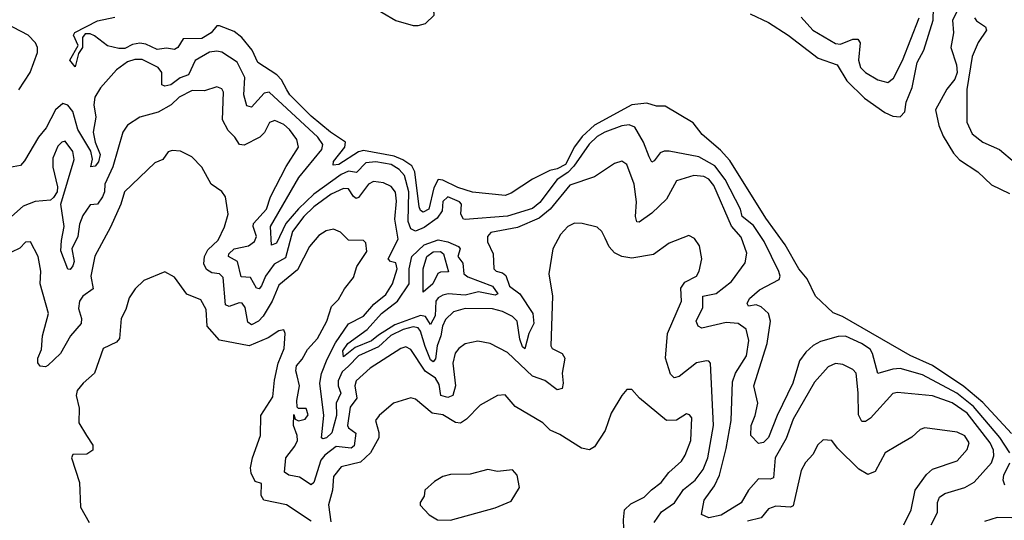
# Model space of a CAD drawing. Extents: x 1268547 to 1425625, y 515768 to 616754.
# Tile 352 of 507: x 1363501 to 1367464, y 576933 to 578947. Entities that reach past the tile are written whole.
import ezdxf

# ---------------------------------------------------------------- set-up
doc = ezdxf.new("R2010")
doc.units = 0

msp = doc.modelspace()

# ---------------------------------------------------------------- linework, layer by layer
at = {"layer": '0CON10XD'}
for points in [[(1365105, 578923.3), (1365135, 578932.5), (1365170, 578965), (1365170, 578975), (1365145, 579020), (1365113, 579023), (1365085, 579040), (1365048.3, 579048.3), (1365035, 579060), (1364988.3, 579068.3), (1364937, 579107), (1364885, 579122.5), (1364835, 579147.5), (1364755, 579200), (1364675, 579227.5), (1364651.7, 579218.3), (1364650, 579205), (1364660, 579195), (1364673.6, 579143.6), (1364753.9, 579083.9), (1364905, 579008.8), (1365015, 578943.8), (1365085, 578923.8), (1365105, 578923.3)], [(1366440.9, 578970.9), (1366515, 578936.4), (1366594.8, 578884.8), (1366715, 578793.1), (1366792.2, 578765), (1366831, 578701), (1366901.6, 578631.6), (1366983.3, 578573.2), (1367015, 578559.6), (1367045, 578556.9), (1367063.9, 578576.1), (1367069.3, 578615), (1367093, 578675), (1367113.1, 578775), (1367140.6, 578825), (1367177.4, 578945), (1367179.3, 578995)], [(1367280.9, 578995), (1367256, 578945), (1367259.6, 578895), (1367249.4, 578835), (1367271.7, 578765), (1367274.1, 578735), (1367265, 578707.8), (1367232.4, 578667.6), (1367186.9, 578585), (1367201.3, 578521.3), (1367218.2, 578478.2), (1367259.7, 578409.7), (1367283.6, 578383.6), (1367357.5, 578335), (1367413.3, 578283.3), (1367485, 578248)], [(1363498.4, 578665), (1363543.2, 578735), (1363573.6, 578815), (1363573.3, 578835), (1363564.6, 578854.6), (1363535.7, 578885), (1363445, 578931.8)], [(1367493.1, 577283.1), (1367377.2, 577407.2), (1367301.4, 577471.4), (1367175.9, 577555.9), (1367085, 577596.5), (1366813.5, 577753.5), (1366775, 577768), (1366703.8, 577835), (1366670.7, 577905), (1366637.1, 577945), (1366581.7, 578041.7), (1366505, 578148.9), (1366360.2, 578380.2), (1366322.5, 578422.5), (1366248.6, 578485), (1366211.7, 578531.7), (1366099.1, 578599.1), (1366065, 578600), (1366025, 578611.1), (1365965, 578604.4), (1365815, 578523.4), (1365765, 578477.1), (1365734.9, 578435.1), (1365698.3, 578365), (1365665, 578347.3), (1365635, 578340.2), (1365565, 578306), (1365480.1, 578249.9), (1365455, 578240.4), (1365323.8, 578253.8), (1365265, 578272.2), (1365205, 578301.5), (1365185, 578304.2), (1365168.6, 578271.4), (1365147.8, 578185), (1365125, 578173), (1365115, 578179.8), (1365109.5, 578195), (1365092.3, 578335), (1365079.2, 578359.2), (1365043.6, 578383.6), (1365008.2, 578398.2), (1364885, 578421.3), (1364865, 578416), (1364786.2, 578365), (1364762.6, 578362.6), (1364765, 578377.3), (1364810.3, 578435), (1364812.5, 578455), (1364752.4, 578495), (1364675, 578558.6), (1364588, 578645), (1364576.6, 578665), (1364555.3, 578705), (1364536.1, 578725), (1364460, 578775), (1364436.8, 578825), (1364395.4, 578875), (1364365, 578899.8), (1364305, 578922.3), (1364295, 578922), (1364272, 578895), (1364235, 578871.5), (1364159.9, 578870.1), (1364137.8, 578835), (1364125, 578826.7), (1364092.3, 578832.3), (1364055, 578826.8), (1364008.5, 578848.5), (1363985, 578852.6), (1363955, 578847.2), (1363925, 578830.9), (1363900.8, 578830.8), (1363855, 578842.2), (1363801.9, 578881.9), (1363785, 578890.2), (1363765, 578890.7), (1363754.4, 578875.6), (1363754.3, 578835), (1363738.2, 578811.8), (1363725, 578757.5), (1363703.1, 578785), (1363736.6, 578843.4), (1363718.4, 578885), (1363724, 578896), (1363815, 578942.3), (1363885, 578956.9)], [(1366646.8, 578956.8), (1366694.1, 578905), (1366785, 578850.9), (1366805, 578848.6), (1366855, 578868.4), (1366875, 578868.9), (1366884.6, 578854.6), (1366877.4, 578785), (1366885.3, 578755), (1366905, 578735.3), (1366955, 578705.3), (1366995, 578694.6), (1367017.7, 578712.3), (1367055, 578782.9), (1367121.1, 578955)], [(1367343.9, 578955), (1367352.2, 578942.2), (1367388.6, 578918.6), (1367392.4, 578905), (1367358.7, 578855), (1367335, 578798.6), (1367313.9, 578666.1), (1367313.7, 578535), (1367335, 578488.2), (1367378.1, 578455), (1367445.5, 578425), (1367565, 578322.9)], [(1367487.1, 577205), (1367446.8, 577266.8), (1367340.6, 577390.6), (1367272.7, 577445), (1367135, 577518.1), (1367045, 577544.2), (1367015, 577541.5), (1366955, 577523.8), (1366934.4, 577605), (1366925, 577621.6), (1366890, 577645), (1366825, 577673.5), (1366795, 577672.5), (1366725, 577652.5), (1366695, 577636.4), (1366665, 577609.3), (1366640.2, 577575), (1366613.1, 577485), (1366550.2, 577355), (1366515, 577267.1), (1366495, 577246.2), (1366475, 577241.9), (1366444.4, 577275), (1366445.4, 577315), (1366461.2, 577355), (1366471.6, 577405), (1366456.7, 577475), (1366510.2, 577645), (1366523, 577735), (1366515.2, 577765), (1366485, 577791.9), (1366465, 577799.7), (1366435, 577794.7), (1366429.5, 577805), (1366438.9, 577825), (1366479.4, 577860.6), (1366558, 577902), (1366562.2, 577915), (1366556.3, 577933.7), (1366498.3, 578055), (1366455, 578119.5), (1366409.8, 578155), (1366402.5, 578185), (1366340.5, 578305), (1366299, 578359), (1366235, 578395.2), (1366115, 578418.6), (1366095, 578418.8), (1366078.6, 578411.4), (1366055, 578379.4), (1366045, 578374.4), (1366035.4, 578395), (1366012.5, 578455), (1365977.5, 578515), (1365955, 578524.1), (1365925, 578520.5), (1365856.2, 578495), (1365825, 578476.9), (1365793.8, 578446.2), (1365731.9, 578358.1), (1365707, 578333), (1365665.2, 578305), (1365595, 578211.2), (1365565, 578187.2), (1365465, 578156.9), (1365295, 578142.9), (1365287.5, 578145), (1365277.5, 578165), (1365280, 578205), (1365271.2, 578215), (1365225, 578234), (1365205, 578216), (1365201.1, 578178.9), (1365181.4, 578148.6), (1365129.3, 578110.7), (1365095, 578095.9), (1365075, 578106.3), (1365065.1, 578135), (1365067.3, 578255), (1365050.7, 578320.7), (1365028.7, 578345), (1364996.6, 578365), (1364935, 578375.7), (1364895, 578371.9), (1364857, 578333), (1364825, 578337.3), (1364795, 578325.1), (1364685, 578245.9), (1364623.4, 578186.6), (1364572.8, 578127.2), (1364535, 578048.1), (1364515, 578039.6), (1364510.8, 578115), (1364625, 578312.5), (1364717, 578425), (1364721.3, 578445), (1364700.8, 578475), (1364505, 578655.7), (1364485, 578651.9), (1364435, 578595.9), (1364415, 578600.2), (1364404, 578645), (1364407.4, 578715), (1364376.6, 578776.6), (1364315, 578816.9), (1364295, 578820.9), (1364265, 578816.7), (1364207.5, 578782.5), (1364180.5, 578725), (1364147.3, 578712.7), (1364109.2, 578685), (1364085, 578679.8), (1364073.5, 578685), (1364073.6, 578735), (1364059.1, 578755), (1363995, 578787.7), (1363965, 578787.7), (1363935, 578777.2), (1363891.3, 578745), (1363826.7, 578673.3), (1363804.4, 578635.6), (1363799.8, 578605), (1363807.5, 578555), (1363796.5, 578495), (1363804.8, 578454.8), (1363824.8, 578405), (1363818.1, 578375), (1363805, 578357.5), (1363787.5, 578355), (1363794.1, 578385.9), (1363788.4, 578418.4), (1363736, 578505), (1363715, 578577.4), (1363695, 578603.2), (1363675, 578609.7), (1363645.5, 578584.5), (1363608.2, 578511.8), (1363576.9, 578475), (1363520.8, 578379.2), (1363505, 578360.9), (1363445, 578350)], [(1367170, 576915), (1367195.8, 576964.2), (1367195.3, 577005), (1367203.3, 577026.7), (1367225, 577041.6), (1367305, 577065.2), (1367343.1, 577086.9), (1367412.1, 577165), (1367422.2, 577192.2), (1367421.3, 577215), (1367407.2, 577245), (1367314.8, 577365), (1367255, 577406.4), (1367175, 577433.8), (1367035, 577447.3), (1367015, 577443.8), (1366925.9, 577344.1), (1366905, 577331.5), (1366891.1, 577331.1), (1366877.3, 577357.3), (1366876.6, 577446.6), (1366867.5, 577525), (1366855, 577539.5), (1366815, 577560.6), (1366785, 577564.5), (1366755, 577550.5), (1366700.7, 577489.3), (1366615, 577339.6), (1366586.9, 577263.1), (1366542.2, 577185), (1366535.2, 577104.8), (1366521.3, 577098.7), (1366475, 577100.5), (1366435.2, 577055), (1366405, 577003.2), (1366325, 576954.1), (1366275, 576943.3), (1366246.1, 576956.1), (1366256.5, 577015), (1366298.4, 577071.6), (1366317.9, 577115), (1366345, 577222.9), (1366364.8, 577335), (1366370.1, 577489.9), (1366382.1, 577525), (1366426.1, 577595), (1366436.6, 577656.6), (1366425, 577701.9), (1366392.5, 577725), (1366345, 577728.7), (1366246.8, 577706.8), (1366232.5, 577715), (1366224.5, 577735), (1366250.4, 577789.6), (1366251.2, 577835), (1366304, 577846), (1366366, 577894), (1366420.8, 577969.2), (1366428.2, 578008.2), (1366405, 578071.9), (1366366, 578116), (1366295, 578279.6), (1366275, 578305.3), (1366255, 578316.7), (1366215, 578320), (1366145, 578298.8), (1366104, 578225), (1366045, 578169.2), (1365995, 578132.2), (1365985, 578134.4), (1365980.4, 578155), (1365983.6, 578215), (1365974.2, 578285), (1365945.4, 578365), (1365925, 578378.6), (1365895, 578368.1), (1365815, 578315.5), (1365715, 578281.3), (1365636.4, 578185), (1365591.7, 578148.3), (1365505, 578111.6), (1365398.3, 578091.7), (1365383.8, 578075), (1365383.9, 578053.9), (1365407.1, 578005), (1365409.5, 577945), (1365419.4, 577935), (1365445, 577928.7), (1365458.4, 577918.4), (1365472.7, 577875), (1365514.9, 577844.9), (1365567.1, 577765), (1365570.8, 577725), (1365550.6, 577685), (1365535, 577623.3), (1365525, 577630.9), (1365515, 577662.7), (1365503.9, 577733.9), (1365485, 577753.4), (1365445, 577772.9), (1365405, 577783.5), (1365294.5, 577785.5), (1365247.8, 577772.2), (1365215, 577740.9), (1365202.6, 577715), (1365196.5, 577675), (1365181.9, 577635), (1365175, 577583.1), (1365165, 577570.8), (1365155, 577579.2), (1365132.9, 577632.9), (1365114.9, 577694.9), (1365105, 577708), (1365085, 577711.8), (1365045, 577701.4), (1364995, 577676.4), (1364945, 577631.4), (1364864.5, 577595), (1364825, 577553.7), (1364799.9, 577530.1), (1364783.7, 577495), (1364783.2, 577475), (1364793.7, 577445), (1364775.3, 577405), (1364776.5, 577355), (1364757.4, 577285), (1364736.9, 577265), (1364720.9, 577260.9), (1364715.8, 577265.8), (1364726, 577355), (1364708.8, 577485), (1364716.2, 577523.8), (1364738.6, 577581.4), (1364772.1, 577647.9), (1364825, 577723.3), (1364885.1, 577754.9), (1364927.1, 577802.9), (1364975, 577841.6), (1365001.6, 577885), (1365020.4, 577945), (1365015, 577968.9), (1364993.3, 577975), (1364984.5, 577985), (1365025.2, 578065), (1365011.5, 578145), (1365017.7, 578217.7), (1365013.8, 578253.8), (1364996.7, 578276.7), (1364965, 578290.8), (1364925, 578296.5), (1364904.9, 578285.1), (1364865, 578232.1), (1364855, 578228.2), (1364845, 578235.3), (1364825, 578267.1), (1364805, 578268.4), (1364754.7, 578245), (1364685, 578194.8), (1364645, 578155.2), (1364600, 578095), (1364571.1, 577988.9), (1364525, 577963.8), (1364491, 577915), (1364475, 577876.1), (1364465, 577864.7), (1364455, 577866.9), (1364430.3, 577910.3), (1364392.8, 577912.8), (1364377.5, 577975), (1364341.2, 577995), (1364343.5, 578005), (1364364.9, 578025.1), (1364422.1, 578037.9), (1364446, 578055), (1364454.4, 578075), (1364440.8, 578115), (1364442.1, 578127.9), (1364494.7, 578185), (1364510.2, 578235), (1364574, 578356), (1364623.3, 578435), (1364617.5, 578465), (1364586.8, 578505), (1364565, 578525.8), (1364527.8, 578542.2), (1364506.6, 578533.4), (1364486.1, 578493.9), (1364467.8, 578475), (1364405, 578442.7), (1364386.2, 578445), (1364367.1, 578475), (1364340.8, 578500.8), (1364317.1, 578545), (1364321.1, 578655), (1364315, 578668.6), (1364295, 578677.1), (1364245, 578661.2), (1364195, 578661.9), (1364143.5, 578635), (1364110.8, 578605), (1364059.2, 578575), (1363984.6, 578555.4), (1363935, 578522.9), (1363916.5, 578495), (1363876, 578355), (1363844, 578285), (1363843.1, 578255), (1363835, 578234.1), (1363815, 578205.4), (1363785, 578202.9), (1363755, 578159.1), (1363742.3, 578125), (1363734.9, 578075.1), (1363711.7, 578025), (1363720.7, 577975), (1363715, 577957.5), (1363705, 577942), (1363695, 577943.3), (1363666.8, 578016.8), (1363669.4, 578059.4), (1363680.7, 578115), (1363666.5, 578205), (1363720, 578385), (1363715, 578417.1), (1363685, 578458.1), (1363670.8, 578455), (1363655, 578437.8), (1363635, 578390), (1363634.2, 578354.2), (1363653.5, 578275), (1363651.9, 578255), (1363637.6, 578232.4), (1363625, 578221.1), (1363563.7, 578216.3), (1363515, 578196.5), (1363456, 578145)], [(1364245.8, 577994.2), (1364258.5, 578021.5), (1364299.9, 578060.1), (1364326.3, 578113.7), (1364340.7, 578165), (1364330, 578235), (1364315, 578256.7), (1364272.5, 578285), (1364235, 578353.8), (1364194, 578395), (1364148.7, 578418.7), (1364115, 578421.1), (1364099.2, 578415), (1364078, 578385), (1364045, 578371.5), (1363923.9, 578255), (1363908.8, 578205), (1363866.8, 578113.2), (1363803.9, 577996.1), (1363787.8, 577915), (1363797.5, 577865), (1363755, 577835.7), (1363742.7, 577815), (1363738.3, 577785), (1363749.7, 577745), (1363748.5, 577725), (1363705.7, 577675), (1363665.6, 577605), (1363615, 577555.6), (1363605, 577550.6), (1363583.5, 577553.5), (1363575, 577567.5), (1363574.5, 577585), (1363589.8, 577620.2), (1363593.1, 577675), (1363617, 577765), (1363584.3, 577885), (1363586.9, 577935), (1363575.3, 577995), (1363545, 578053.8), (1363525, 578051.9), (1363501.6, 578028.4), (1363468.4, 578011.6)], [(1366055.4, 576925), (1366085, 576967.3), (1366136.5, 577003.5), (1366172.8, 577057.2), (1366220.3, 577095), (1366252, 577138), (1366271.6, 577185), (1366294.4, 577315), (1366281.9, 577565), (1366275, 577574.2), (1366265.4, 577575.4), (1366225, 577566.9), (1366155, 577511.8), (1366135, 577506.5), (1366120.8, 577520.8), (1366100, 577585), (1366108.5, 577685), (1366165.2, 577815), (1366162.2, 577867.7), (1366178.9, 577891.1), (1366225.4, 577915), (1366236.4, 577935), (1366247.5, 577985), (1366237.8, 578037.8), (1366217.2, 578067.2), (1366195, 578079.4), (1366115, 578048), (1366052.5, 578002.5), (1365965, 577987.3), (1365925, 577994.7), (1365895, 578010), (1365874.1, 578034.1), (1365857.8, 578067.8), (1365844.7, 578094.7), (1365825, 578112.2), (1365765, 578127.8), (1365735, 578129.3), (1365707.8, 578115), (1365677.5, 578082.5), (1365647.5, 578025), (1365631.5, 577925), (1365645.5, 577835), (1365639.2, 577635), (1365645, 577624.4), (1365684.7, 577604.7), (1365695.3, 577585.3), (1365684.3, 577525.7), (1365689.3, 577485), (1365685, 577464.2), (1365665, 577458.5), (1365615, 577495.3), (1365565, 577513), (1365465, 577608.8), (1365395, 577644.5), (1365345, 577653.6), (1365295, 577642.7), (1365268.9, 577625), (1365254.1, 577605.9), (1365244.4, 577565), (1365255.2, 577475), (1365244.7, 577435), (1365225, 577426.9), (1365196.8, 577435), (1365190.3, 577480.3), (1365175, 577504.8), (1365133.1, 577533.1), (1365075, 577621.1), (1365055, 577631.8), (1365035, 577624.5), (1364911.5, 577545), (1364855, 577494.2), (1364850.3, 577475), (1364858.7, 577425), (1364831, 577389), (1364820.7, 577315), (1364825.3, 577305), (1364854.1, 577284.1), (1364847.3, 577232.7), (1364835, 577223.6), (1364775, 577230.5), (1364729.4, 577195), (1364713.5, 577175), (1364685, 577085.7), (1364675, 577076.7), (1364627.5, 577107.5), (1364585, 577115.3), (1364567.6, 577127.6), (1364572, 577185), (1364608.8, 577231.2), (1364619.4, 577255), (1364618.7, 577275), (1364602.9, 577315), (1364605, 577358.8), (1364610.3, 577340.3), (1364624, 577334), (1364649.9, 577340.1), (1364662.9, 577357.1), (1364655, 577383.2), (1364622.9, 577382.9), (1364618.4, 577388.4), (1364616.7, 577415), (1364627.3, 577475), (1364618.2, 577515), (1364612.9, 577535), (1364616, 577555), (1364638.6, 577581.4), (1364659.3, 577620.7), (1364699.4, 577665), (1364737.2, 577735), (1364756.9, 577793.1), (1364785, 577821.2), (1364808.4, 577865), (1364845, 577910.7), (1364857.9, 577955), (1364898.9, 578015), (1364895, 578050), (1364885, 578058.8), (1364825, 578060.8), (1364792.7, 578092.7), (1364765, 578104.4), (1364735, 578098.5), (1364705, 578079.5), (1364667.7, 578035), (1364619.3, 577940.7), (1364545, 577879.6), (1364517.6, 577815), (1364481, 577755), (1364462.6, 577735), (1364435, 577720.2), (1364419.8, 577729.8), (1364408.8, 577788.8), (1364396.6, 577806.6), (1364385, 577808.1), (1364345, 577794.1), (1364330.4, 577800.4), (1364320.3, 577910.3), (1364305.5, 577925), (1364275, 577929.2), (1364252.8, 577942.8), (1364242.1, 577965), (1364245.8, 577994.2)], [(1364805, 577591.6), (1364802.2, 577615), (1364821.7, 577645), (1364899.6, 577700.4), (1364957.7, 577765), (1365021.7, 577815), (1365068.9, 577885), (1365069.5, 577945), (1365080.3, 577995), (1365129.1, 578040.9), (1365185, 578061), (1365225, 578054), (1365268.1, 578035), (1365274.2, 578025), (1365265.2, 577995), (1365285, 577968.1), (1365289.3, 577925), (1365305, 577912.6), (1365404.6, 577875), (1365426, 577844), (1365415, 577839.1), (1365347.8, 577852.2), (1365295, 577839.6), (1365226.2, 577843.8), (1365205, 577839.2), (1365185, 577828.2), (1365176.3, 577815), (1365173.5, 577756.5), (1365155, 577721.2), (1365135, 577753.8), (1365115, 577757.3), (1365010.6, 577719.4), (1364945, 577677.6), (1364917.9, 577655), (1364852, 577628), (1364805, 577591.6)], [(1365125, 577851.2), (1365124.8, 577945), (1365140.3, 577995), (1365165, 578013.6), (1365195, 578014.6), (1365206.9, 578005), (1365226.8, 577933.2), (1365195, 577932.1), (1365184, 577926), (1365164.4, 577885), (1365125, 577851.2)], [(1364675, 576930.4), (1364575, 576996.2), (1364484.3, 577014.3), (1364473.2, 577033.2), (1364475, 577081.2), (1364449.4, 577089.4), (1364432.7, 577122.7), (1364430, 577145), (1364438.9, 577185), (1364470.3, 577275), (1364471.6, 577355), (1364520.4, 577429.6), (1364527.2, 577497.2), (1364541.8, 577565), (1364565.3, 577625), (1364570, 577685), (1364565, 577700), (1364545, 577695.8), (1364502.1, 577667.9), (1364425, 577634.6), (1364305, 577658.6), (1364255.4, 577715), (1364251.4, 577781.4), (1364230.2, 577820.2), (1364173.6, 577843.6), (1364125, 577911.2), (1364085, 577933.3), (1364001.4, 577898.6), (1363965.9, 577864.1), (1363942.1, 577827.9), (1363929.2, 577780.8), (1363910, 577745), (1363903.3, 577665), (1363890.5, 577649.5), (1363837.9, 577625), (1363802.5, 577525), (1363756.9, 577485), (1363733.3, 577455), (1363728.5, 577435), (1363741.2, 577385), (1363740, 577325), (1363770.8, 577275), (1363796, 577235), (1363796.2, 577215), (1363771.1, 577198.9), (1363715, 577197.5), (1363709.4, 577185), (1363742.2, 577085), (1363745.7, 576985.7), (1363780.8, 576925)], [(1365934.6, 576865), (1365931.3, 576935), (1365936.2, 576975), (1365960.9, 576999.1), (1366015, 577026.4), (1366044.4, 577055.6), (1366083.1, 577085), (1366114.1, 577125.9), (1366165, 577171.5), (1366180.4, 577195), (1366202.3, 577255), (1366206.2, 577345), (1366197.8, 577357.8), (1366185, 577361.9), (1366145, 577336.2), (1366104.8, 577334.8), (1365996.2, 577425), (1365965, 577460), (1365945, 577460), (1365924.5, 577435.5), (1365882, 577365), (1365857.5, 577295), (1365815, 577229.2), (1365795, 577216.7), (1365763.1, 577223.1), (1365675, 577278.8), (1365636.4, 577296.4), (1365607.1, 577325), (1365495, 577391.4), (1365455, 577438.8), (1365425, 577435.7), (1365355, 577397.1), (1365299.4, 577340.6), (1365275, 577324.8), (1365255, 577327.5), (1365205, 577357.5), (1365161.9, 577365), (1365095, 577420.6), (1365075, 577426.5), (1365006, 577404), (1364948.1, 577355), (1364933.5, 577335), (1364947.2, 577287.2), (1364947, 577265), (1364913.8, 577205), (1364873, 577167), (1364795, 577148), (1364765, 577110), (1364760.9, 577055), (1364744.8, 576995.2), (1364753.1, 576926.9)], [(1367059.4, 576915), (1367089.5, 576975), (1367105.6, 577054.4), (1367151.7, 577118.3), (1367175, 577139.6), (1367275, 577172.5), (1367315, 577218.6), (1367322.2, 577245), (1367305, 577273.8), (1367275, 577287.7), (1367145, 577305.5), (1367125, 577298.6), (1367092.1, 577267.9), (1367034, 577234), (1366985, 577204.4), (1366945, 577129.5), (1366915, 577118.2), (1366878.5, 577138.5), (1366793.4, 577223.4), (1366770, 577255), (1366735, 577257.5), (1366711.9, 577235), (1366695, 577198.8), (1366663.9, 577166.1), (1366646.4, 577133.6), (1366615, 576991.5), (1366604, 576986), (1366545, 576990.4), (1366515, 576979.4), (1366485, 576943.7), (1366430.4, 576929.6)], [(1367466.5, 577075), (1367460, 577095), (1367462.7, 577115), (1367487.1, 577165)], [(1365235, 576934.4), (1365415, 576984.2), (1365479.2, 577010.8), (1365513.3, 577065), (1365503.8, 577115), (1365485, 577136), (1365425, 577130), (1365385, 577137.5), (1365315, 577118.6), (1365235, 577118.1), (1365205, 577109.2), (1365171.1, 577088.9), (1365132.5, 577055), (1365129.3, 577030.7), (1365113.3, 577005), (1365113.8, 576993.8), (1365150, 576955), (1365183.3, 576935), (1365235, 576934.4)], [(1367605, 576921.1), (1367576.9, 576945), (1367545, 576952.5), (1367495, 576943.7), (1367435, 576945.2), (1367385, 576929.2)]]:
    msp.add_lwpolyline(points, dxfattribs=at)

doc.saveas('drawing.dxf')
